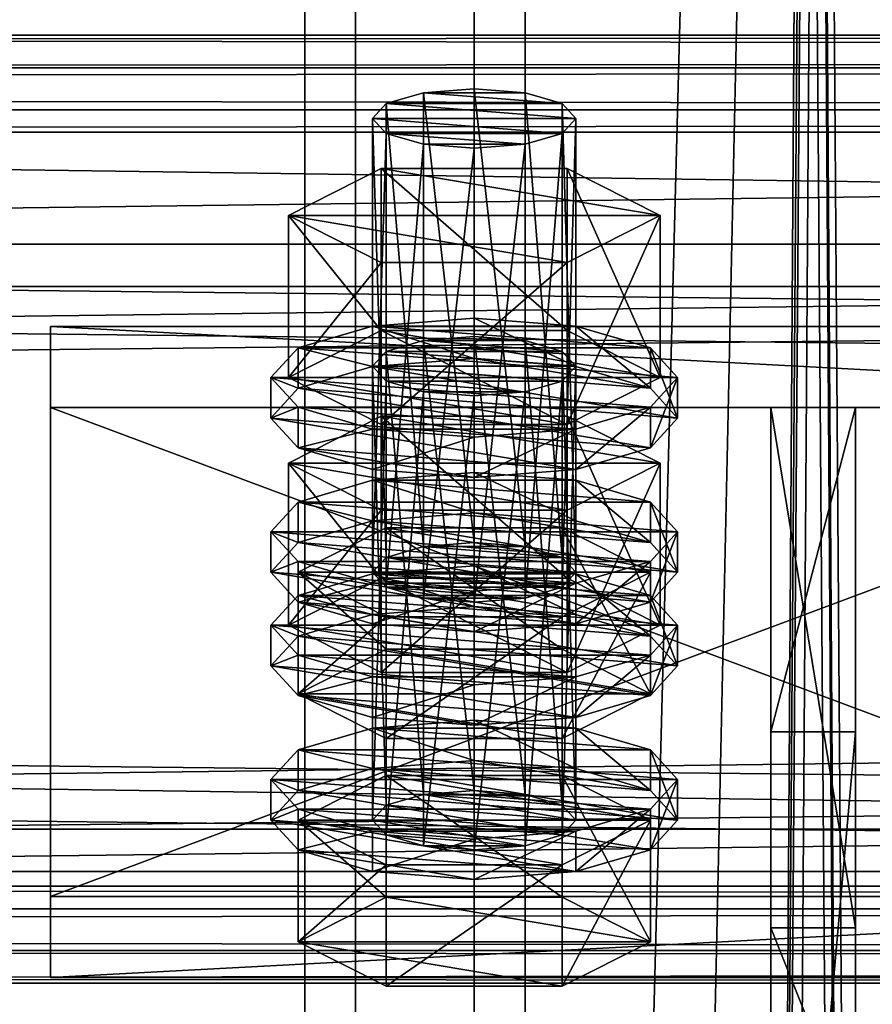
# Model space of a CAD drawing. Header units: millimetres. Extents: x 60485 to 71303, y 100 to 16900.
# Tile 603 of 656: x 65753 to 65803, y 12453 to 12512. Entities that reach past the tile are written whole.
import ezdxf

# ---------------------------------------------------------------- set-up
doc = ezdxf.new("R2010")
doc.units = ezdxf.units.MM
for name, color, linetype in [('1', 7, 'Continuous'), ('13', 7, 'Continuous'), ('3', 7, 'Continuous'), ('4', 7, 'Continuous'), ('6', 7, 'Continuous'), ('9', 7, 'Continuous')]:
    doc.layers.add(name, color=color, linetype=linetype)

msp = doc.modelspace()

# ---------------------------------------------------------------- meshes
at = {"layer": '1', "color": 7}
mesh = msp.add_polyface(dxfattribs=at)
corners = [(65802.5, 12457.928, 4369.768), (65802.5, 12488.627, 4470.18), (65797.5, 12488.627, 4470.18), (65797.5, 12457.928, 4369.768), (65802.5, 12469.497, 4476.031), (65797.5, 12469.497, 4476.031), (65802.5, 12413.039, 4393.962), (65797.5, 12413.039, 4393.962), (65802.5, 12407.189, 4374.825), (65797.5, 12407.189, 4374.825), (65802.5, 12445.441, 4363.129), (65797.5, 12445.441, 4363.129)]
mesh.append_faces([[corners[k] for k in face] for face in [(0, 2, 3, 3), (1, 5, 2, 2), (4, 7, 5, 5), (6, 9, 7, 7), (8, 11, 9, 9), (10, 3, 11, 11), (1, 6, 4, 4), (8, 0, 10, 10), (3, 9, 11, 11), (7, 2, 5, 5)]], dxfattribs={"vtx0": -1, "color": 7})
mesh.append_faces([[corners[k] for k in face] for face in [(6, 0, 8, 8), (9, 3, 7, 7)]], dxfattribs={"vtx0": -1, "vtx1": -1, "color": 7})
mesh.append_faces([[corners[k] for k in face] for face in [(6, 1, 0, 0), (7, 3, 2, 2)]], dxfattribs={"vtx0": -1, "vtx2": -1, "vtx3": -1, "color": 7})
mesh.append_faces([[corners[k] for k in face] for face in [(0, 1, 2, 2), (1, 4, 5, 5), (4, 6, 7, 7), (6, 8, 9, 9), (8, 10, 11, 11), (10, 0, 3, 3)]], dxfattribs={"vtx2": -1, "vtx3": -1, "color": 7})
at = {"layer": '13', "color": 20}
mesh = msp.add_polyface(dxfattribs=at)
corners = [(65780, 12503.926, 4433.005), (65777, 12504.161, 4433.773), (65777, 12477.385, 4441.96), (65774.804, 12504.803, 4435.873), (65774.804, 12478.027, 4444.06), (65774, 12505.68, 4438.742), (65774, 12478.904, 4446.929), (65774.804, 12506.557, 4441.611), (65774.804, 12479.781, 4449.798), (65777, 12507.2, 4443.712), (65777, 12480.423, 4451.898), (65780, 12507.435, 4444.48), (65780, 12480.658, 4452.667), (65783, 12504.161, 4433.773), (65785.196, 12504.803, 4435.873), (65786, 12505.68, 4438.742), (65785.196, 12506.557, 4441.611), (65783, 12507.2, 4443.712), (65785.485, 12497.181, 4431.407), (65774.515, 12497.181, 4431.407), (65774.515, 12487.618, 4434.331), (65769.03, 12499.959, 4440.492), (65769.03, 12490.396, 4443.415), (65774.515, 12502.736, 4449.577), (65774.515, 12493.173, 4452.5), (65785.485, 12493.173, 4452.5), (65790.97, 12499.959, 4440.492), (65785.485, 12487.618, 4434.331), (65769.608, 12488.641, 4437.678), (65768, 12490.396, 4443.415), (65768, 12488.005, 4444.146), (65769.608, 12486.251, 4438.409), (65769.608, 12492.15, 4449.153), (65769.608, 12489.759, 4449.884), (65774, 12493.434, 4453.354), (65774, 12491.043, 4454.085), (65780, 12493.904, 4454.891), (65780, 12491.513, 4455.622), (65774, 12487.357, 4433.477), (65786, 12487.357, 4433.477), (65790.392, 12488.641, 4437.678), (65792, 12490.396, 4443.415), (65790.392, 12492.15, 4449.153), (65790.392, 12489.759, 4449.884), (65792, 12488.005, 4444.146), (65790.392, 12486.251, 4438.409), (65777, 12489.543, 4385.958), (65783, 12489.543, 4385.958), (65774.804, 12490.185, 4388.058), (65785.196, 12490.185, 4388.058), (65774, 12491.062, 4390.927), (65786, 12491.062, 4390.927), (65774.804, 12491.939, 4393.796), (65785.196, 12491.939, 4393.796), (65777, 12492.581, 4395.896), (65783, 12492.581, 4395.896), (65780, 12492.816, 4396.665)]
mesh.append_faces([[corners[k] for k in face] for face in [(9, 12, 10, 10), (13, 1, 0, 0), (9, 17, 11, 11), (19, 22, 20, 20), (21, 24, 22, 22), (23, 25, 24, 24), (18, 21, 19, 19), (22, 27, 20, 20), (28, 30, 31, 31), (29, 33, 30, 30), (32, 35, 33, 33), (34, 37, 35, 35), (54, 55, 56, 56)]], dxfattribs={"vtx0": -1, "color": 20})
mesh.append_faces([[corners[k] for k in face] for face in [(1, 13, 3, 3), (3, 14, 5, 5), (5, 15, 7, 7), (7, 16, 9, 9), (21, 26, 23, 23), (24, 27, 22, 22), (38, 39, 28, 28), (28, 40, 29, 29), (29, 41, 32, 32), (32, 42, 34, 34), (37, 43, 35, 35), (35, 44, 33, 33), (33, 45, 30, 30), (46, 47, 48, 48), (48, 49, 50, 50), (50, 51, 52, 52), (52, 53, 54, 54)]], dxfattribs={"vtx0": -1, "vtx1": -1, "color": 20})
mesh.append_faces([[corners[k] for k in face] for face in [(0, 1, 2, 2), (1, 3, 4, 4), (3, 5, 6, 6), (5, 7, 8, 8), (7, 9, 10, 10), (9, 11, 12, 12), (18, 19, 20, 20), (19, 21, 22, 22), (21, 23, 24, 24), (28, 29, 30, 30), (29, 32, 33, 33), (32, 34, 35, 35), (34, 36, 37, 37)]], dxfattribs={"vtx2": -1, "vtx3": -1, "color": 20})
mesh = msp.add_polyface(dxfattribs=at)
corners = [(65786, 12505.68, 4438.742), (65785.196, 12504.803, 4435.873), (65785.196, 12478.027, 4444.06), (65783, 12504.161, 4433.773), (65783, 12477.385, 4441.96), (65780, 12503.926, 4433.005), (65780, 12477.15, 4441.191), (65780, 12507.435, 4444.48), (65783, 12507.2, 4443.712), (65783, 12480.423, 4451.898), (65780, 12480.658, 4452.667), (65785.196, 12506.557, 4441.611), (65785.196, 12479.781, 4449.798), (65786, 12478.904, 4446.929), (65774.804, 12504.803, 4435.873), (65774, 12505.68, 4438.742), (65774.804, 12506.557, 4441.611), (65777, 12507.2, 4443.712), (65790.97, 12499.959, 4440.492), (65785.485, 12497.181, 4431.407), (65785.485, 12487.618, 4434.331), (65790.97, 12490.396, 4443.415), (65774.515, 12487.618, 4434.331), (65774.515, 12502.736, 4449.577), (65785.485, 12502.736, 4449.577), (65785.485, 12493.173, 4452.5), (65769.03, 12499.959, 4440.492), (65774.515, 12493.173, 4452.5), (65792, 12490.396, 4443.415), (65790.392, 12488.641, 4437.678), (65790.392, 12486.251, 4438.409), (65792, 12488.005, 4444.146), (65780, 12493.904, 4454.891), (65786, 12493.434, 4453.354), (65786, 12491.043, 4454.085), (65780, 12491.513, 4455.622), (65790.392, 12492.15, 4449.153), (65790.392, 12489.759, 4449.884), (65769.608, 12488.641, 4437.678), (65786, 12487.357, 4433.477), (65768, 12490.396, 4443.415), (65769.608, 12492.15, 4449.153), (65774, 12493.434, 4453.354), (65774, 12491.043, 4454.085), (65769.608, 12489.759, 4449.884), (65783, 12489.543, 4385.958), (65777, 12489.543, 4385.958), (65780, 12489.308, 4385.189), (65774.804, 12490.185, 4388.058), (65785.196, 12490.185, 4388.058), (65774, 12491.062, 4390.927), (65786, 12491.062, 4390.927), (65774.804, 12491.939, 4393.796), (65785.196, 12491.939, 4393.796), (65777, 12492.581, 4395.896), (65783, 12492.581, 4395.896), (65774.515, 12488.118, 4401.761), (65790.97, 12485.34, 4392.676), (65785.485, 12488.118, 4401.761)]
mesh.append_faces([[corners[k] for k in face] for face in [(7, 9, 10, 10), (18, 20, 21, 21), (19, 22, 20, 20), (24, 21, 25, 25), (23, 18, 24, 24), (21, 27, 25, 25), (28, 30, 31, 31), (32, 34, 35, 35), (33, 37, 34, 34), (36, 31, 37, 37), (42, 33, 32, 32), (37, 35, 34, 34), (45, 46, 47, 47), (56, 57, 58, 58)]], dxfattribs={"vtx0": -1, "color": 20})
mesh.append_faces([[corners[k] for k in face] for face in [(14, 3, 1, 1), (15, 1, 0, 0), (16, 0, 11, 11), (17, 11, 8, 8), (26, 19, 18, 18), (27, 21, 20, 20), (38, 39, 29, 29), (40, 29, 28, 28), (41, 28, 36, 36), (42, 36, 33, 33), (43, 37, 31, 31), (44, 31, 30, 30), (48, 45, 49, 49), (50, 49, 51, 51), (52, 51, 53, 53), (54, 53, 55, 55)]], dxfattribs={"vtx0": -1, "vtx2": -1, "vtx3": -1, "color": 20})
mesh.append_faces([[corners[k] for k in face] for face in [(0, 1, 2, 2), (1, 3, 4, 4), (3, 5, 6, 6), (7, 8, 9, 9), (8, 11, 12, 12), (11, 0, 13, 13), (18, 19, 20, 20), (23, 24, 25, 25), (24, 18, 21, 21), (28, 29, 30, 30), (32, 33, 34, 34), (33, 36, 37, 37), (36, 28, 31, 31)]], dxfattribs={"vtx2": -1, "vtx3": -1, "color": 20})
mesh = msp.add_polyface(dxfattribs=at)
corners = [(65786, 12505.68, 4438.742), (65785.196, 12478.027, 4444.06), (65786, 12478.904, 4446.929), (65785.196, 12504.803, 4435.873), (65783, 12477.385, 4441.96), (65783, 12504.161, 4433.773), (65780, 12477.15, 4441.191), (65783, 12507.2, 4443.712), (65785.196, 12479.781, 4449.798), (65783, 12480.423, 4451.898), (65785.196, 12506.557, 4441.611), (65777, 12480.423, 4451.898), (65780, 12480.658, 4452.667), (65774.804, 12479.781, 4449.798), (65774, 12478.904, 4446.929), (65769.608, 12478.904, 4446.929), (65785.196, 12476.273, 4438.322), (65790.392, 12478.904, 4446.929), (65774.804, 12481.535, 4455.536), (65785.196, 12481.535, 4455.536), (65792, 12481.295, 4446.198), (65790.392, 12479.54, 4440.46), (65790.392, 12477.15, 4441.191), (65792, 12478.904, 4446.929), (65780, 12484.803, 4457.674), (65786, 12484.333, 4456.136), (65786, 12481.942, 4456.867), (65780, 12482.412, 4458.404), (65790.392, 12483.049, 4451.936), (65790.392, 12480.658, 4452.667), (65786, 12478.256, 4436.26), (65774, 12478.256, 4436.26), (65780, 12477.786, 4434.722), (65769.608, 12479.54, 4440.46), (65768, 12481.295, 4446.198), (65769.608, 12483.049, 4451.936), (65774, 12484.333, 4456.136), (65774, 12481.942, 4456.867), (65769.608, 12480.658, 4452.667), (65790.392, 12488.641, 4437.678), (65786, 12487.357, 4433.477), (65786, 12484.966, 4434.208), (65790.392, 12486.251, 4438.409), (65780, 12486.887, 4431.94), (65780, 12484.496, 4432.671), (65774, 12487.357, 4433.477), (65768, 12488.005, 4444.146), (65780, 12492.816, 4396.665), (65783, 12492.581, 4395.896), (65783, 12465.804, 4404.083), (65785.196, 12491.939, 4393.796), (65785.196, 12465.162, 4401.982), (65790.97, 12485.34, 4392.676), (65785.485, 12482.562, 4383.592), (65785.485, 12472.999, 4386.515), (65774.515, 12488.118, 4401.761), (65785.485, 12488.118, 4401.761), (65785.485, 12478.555, 4404.685), (65790.97, 12475.777, 4395.6), (65769.03, 12485.34, 4392.676), (65774, 12478.815, 4405.538), (65790.392, 12477.531, 4401.338), (65786, 12478.815, 4405.538), (65780, 12479.285, 4407.076)]
mesh.append_faces([[corners[k] for k in face] for face in [(0, 1, 2, 2), (3, 4, 1, 1), (5, 6, 4, 4), (7, 8, 9, 9), (10, 2, 8, 8), (9, 11, 12, 12), (18, 17, 19, 19), (20, 22, 23, 23), (24, 26, 27, 27), (25, 29, 26, 26), (28, 23, 29, 29), (30, 31, 32, 32), (36, 25, 24, 24), (29, 27, 26, 26), (39, 41, 42, 42), (40, 44, 41, 41), (40, 45, 43, 43), (56, 58, 57, 57), (60, 62, 63, 63)]], dxfattribs={"vtx0": -1, "color": 20})
mesh.append_faces([[corners[k] for k in face] for face in [(11, 9, 8, 8), (13, 8, 2, 2), (14, 2, 1, 1), (15, 16, 17, 17), (33, 30, 21, 21), (34, 21, 20, 20), (35, 20, 28, 28), (36, 28, 25, 25), (37, 29, 23, 23), (38, 23, 22, 22), (46, 42, 41, 41), (59, 53, 52, 52), (60, 61, 62, 62)]], dxfattribs={"vtx0": -1, "vtx2": -1, "vtx3": -1, "color": 20})
mesh.append_faces([[corners[k] for k in face] for face in [(20, 21, 22, 22), (24, 25, 26, 26), (25, 28, 29, 29), (28, 20, 23, 23), (39, 40, 41, 41), (40, 43, 44, 44), (47, 48, 49, 49), (48, 50, 51, 51), (52, 53, 54, 54), (55, 56, 57, 57), (56, 52, 58, 58)]], dxfattribs={"vtx2": -1, "vtx3": -1, "color": 20})
mesh = msp.add_polyface(dxfattribs=at)
corners = [(65780, 12503.926, 4433.005), (65777, 12477.385, 4441.96), (65780, 12477.15, 4441.191), (65777, 12504.161, 4433.773), (65774.804, 12478.027, 4444.06), (65774.804, 12504.803, 4435.873), (65774, 12478.904, 4446.929), (65774, 12505.68, 4438.742), (65774.804, 12479.781, 4449.798), (65774.804, 12506.557, 4441.611), (65777, 12480.423, 4451.898), (65785.196, 12479.781, 4449.798), (65786, 12478.904, 4446.929), (65785.196, 12478.027, 4444.06), (65769.608, 12478.904, 4446.929), (65790.392, 12478.904, 4446.929), (65774.804, 12481.535, 4455.536), (65774, 12478.256, 4436.26), (65769.608, 12479.54, 4440.46), (65769.608, 12477.15, 4441.191), (65768, 12481.295, 4446.198), (65768, 12478.904, 4446.929), (65769.608, 12483.049, 4451.936), (65769.608, 12480.658, 4452.667), (65774, 12484.333, 4456.136), (65774, 12481.942, 4456.867), (65780, 12484.803, 4457.674), (65780, 12482.412, 4458.404), (65786, 12478.256, 4436.26), (65790.392, 12479.54, 4440.46), (65792, 12481.295, 4446.198), (65790.392, 12483.049, 4451.936), (65790.392, 12480.658, 4452.667), (65792, 12478.904, 4446.929), (65790.392, 12477.15, 4441.191), (65780, 12486.887, 4431.94), (65774, 12487.357, 4433.477), (65774, 12484.966, 4434.208), (65780, 12484.496, 4432.671), (65769.608, 12488.641, 4437.678), (65769.608, 12486.251, 4438.409), (65768, 12488.005, 4444.146), (65786, 12484.966, 4434.208), (65774, 12491.062, 4390.927), (65774.804, 12491.939, 4393.796), (65774.804, 12465.162, 4401.982), (65777, 12492.581, 4395.896), (65777, 12465.804, 4404.083), (65780, 12492.816, 4396.665), (65780, 12466.039, 4404.851), (65774.515, 12482.562, 4383.592), (65769.03, 12485.34, 4392.676), (65769.03, 12475.777, 4395.6), (65774.515, 12488.118, 4401.761), (65774.515, 12478.555, 4404.685), (65785.485, 12478.555, 4404.685), (65785.485, 12482.562, 4383.592), (65790.97, 12485.34, 4392.676), (65774, 12478.815, 4405.538), (65780, 12479.285, 4407.076), (65780, 12476.895, 4407.807), (65769.608, 12477.531, 4401.338), (65790.392, 12477.531, 4401.338)]
mesh.append_faces([[corners[k] for k in face] for face in [(0, 1, 2, 2), (3, 4, 1, 1), (5, 6, 4, 4), (7, 8, 6, 6), (9, 10, 8, 8), (18, 21, 19, 19), (20, 23, 21, 21), (22, 25, 23, 23), (24, 27, 25, 25), (35, 37, 38, 38), (36, 40, 37, 37), (40, 38, 37, 37), (51, 54, 52, 52), (53, 55, 54, 54), (56, 51, 50, 50)]], dxfattribs={"vtx0": -1, "color": 20})
mesh.append_faces([[corners[k] for k in face] for face in [(10, 11, 8, 8), (8, 12, 6, 6), (6, 13, 4, 4), (14, 15, 16, 16), (17, 28, 18, 18), (18, 29, 20, 20), (20, 30, 22, 22), (22, 31, 24, 24), (27, 32, 25, 25), (25, 33, 23, 23), (23, 34, 21, 21), (41, 42, 40, 40), (51, 57, 53, 53), (61, 62, 58, 58)]], dxfattribs={"vtx0": -1, "vtx1": -1, "color": 20})
mesh.append_faces([[corners[k] for k in face] for face in [(40, 42, 38, 38)]], dxfattribs={"vtx0": -1, "vtx2": -1, "vtx3": -1, "color": 20})
mesh.append_faces([[corners[k] for k in face] for face in [(17, 18, 19, 19), (18, 20, 21, 21), (20, 22, 23, 23), (22, 24, 25, 25), (24, 26, 27, 27), (35, 36, 37, 37), (36, 39, 40, 40), (43, 44, 45, 45), (44, 46, 47, 47), (46, 48, 49, 49), (50, 51, 52, 52), (51, 53, 54, 54), (58, 59, 60, 60)]], dxfattribs={"vtx2": -1, "vtx3": -1, "color": 20})
mesh = msp.add_polyface(dxfattribs=at)
corners = [(65774.804, 12478.027, 4444.06), (65785.196, 12478.027, 4444.06), (65783, 12477.385, 4441.96), (65777, 12477.385, 4441.96), (65780, 12477.15, 4441.191), (65790.392, 12478.904, 4446.929), (65785.196, 12476.273, 4438.322), (65785.196, 12469.1, 4440.515), (65790.392, 12471.732, 4449.122), (65774.804, 12469.1, 4440.515), (65774.804, 12481.535, 4455.536), (65785.196, 12481.535, 4455.536), (65785.196, 12474.363, 4457.728), (65774.804, 12474.363, 4457.728), (65790.392, 12479.54, 4440.46), (65786, 12478.256, 4436.26), (65786, 12475.865, 4436.991), (65790.392, 12477.15, 4441.191), (65780, 12477.786, 4434.722), (65780, 12475.395, 4435.453), (65768, 12478.904, 4446.929), (65786, 12491.062, 4390.927), (65785.196, 12490.185, 4388.058), (65785.196, 12463.408, 4396.245), (65783, 12489.543, 4385.958), (65783, 12462.766, 4394.144), (65780, 12489.308, 4385.189), (65780, 12462.531, 4393.376), (65780, 12492.816, 4396.665), (65783, 12465.804, 4404.083), (65780, 12466.039, 4404.851), (65783, 12492.581, 4395.896), (65785.196, 12465.162, 4401.982), (65785.196, 12491.939, 4393.796), (65786, 12464.285, 4399.114), (65790.97, 12485.34, 4392.676), (65785.485, 12472.999, 4386.515), (65790.97, 12475.777, 4395.6), (65785.485, 12482.562, 4383.592), (65774.515, 12472.999, 4386.515), (65774.515, 12478.555, 4404.685), (65785.485, 12478.555, 4404.685), (65792, 12475.777, 4395.6), (65790.392, 12474.023, 4389.862), (65790.392, 12471.632, 4390.593), (65792, 12473.386, 4396.331), (65786, 12472.739, 4385.662), (65786, 12470.348, 4386.393), (65780, 12472.269, 4384.125), (65780, 12469.878, 4384.855), (65780, 12479.285, 4407.076), (65786, 12478.815, 4405.538), (65786, 12476.425, 4406.269), (65780, 12476.895, 4407.807), (65790.392, 12477.531, 4401.338), (65790.392, 12475.14, 4402.069), (65769.608, 12474.023, 4389.862), (65768, 12475.777, 4395.6), (65769.608, 12477.531, 4401.338), (65774, 12476.425, 4406.269), (65769.608, 12475.14, 4402.069), (65768, 12473.386, 4396.331)]
mesh.append_faces([[corners[k] for k in face] for face in [(3, 2, 4, 4), (5, 7, 8, 8), (6, 9, 7, 7), (11, 8, 12, 12), (8, 13, 12, 12), (14, 16, 17, 17), (15, 19, 16, 16), (28, 29, 30, 30), (31, 32, 29, 29), (33, 34, 32, 32), (35, 36, 37, 37), (38, 39, 36, 36), (37, 40, 41, 41), (42, 44, 45, 45), (43, 47, 44, 44), (50, 52, 53, 53), (51, 55, 52, 52), (54, 45, 55, 55), (55, 53, 52, 52)]], dxfattribs={"vtx0": -1, "color": 20})
mesh.append_faces([[corners[k] for k in face] for face in [(0, 1, 2, 2), (20, 17, 16, 16), (40, 37, 36, 36), (56, 46, 43, 43), (57, 43, 42, 42), (58, 42, 54, 54), (59, 55, 45, 45), (60, 45, 44, 44), (61, 44, 47, 47)]], dxfattribs={"vtx0": -1, "vtx2": -1, "vtx3": -1, "color": 20})
mesh.append_faces([[corners[k] for k in face] for face in [(5, 6, 7, 7), (10, 11, 12, 12), (11, 5, 8, 8), (14, 15, 16, 16), (15, 18, 19, 19), (21, 22, 23, 23), (22, 24, 25, 25), (24, 26, 27, 27), (33, 21, 34, 34), (42, 43, 44, 44), (43, 46, 47, 47), (46, 48, 49, 49), (50, 51, 52, 52), (51, 54, 55, 55), (54, 42, 45, 45)]], dxfattribs={"vtx2": -1, "vtx3": -1, "color": 20})
mesh = msp.add_polyface(dxfattribs=at)
corners = [(65774.804, 12478.027, 4444.06), (65783, 12477.385, 4441.96), (65777, 12477.385, 4441.96), (65785.196, 12476.273, 4438.322), (65774.804, 12476.273, 4438.322), (65774.804, 12469.1, 4440.515), (65769.608, 12478.904, 4446.929), (65769.608, 12471.732, 4449.122), (65774.804, 12481.535, 4455.536), (65774.804, 12474.363, 4457.728), (65785.196, 12474.363, 4457.728), (65790.392, 12471.732, 4449.122), (65780, 12477.786, 4434.722), (65774, 12478.256, 4436.26), (65774, 12475.865, 4436.991), (65780, 12475.395, 4435.453), (65769.608, 12477.15, 4441.191), (65768, 12478.904, 4446.929), (65786, 12475.865, 4436.991), (65780, 12489.308, 4385.189), (65777, 12489.543, 4385.958), (65777, 12462.766, 4394.144), (65774.804, 12490.185, 4388.058), (65774.804, 12463.408, 4396.245), (65774, 12491.062, 4390.927), (65774, 12464.285, 4399.114), (65774.804, 12465.162, 4401.982), (65774.804, 12491.939, 4393.796), (65777, 12465.804, 4404.083), (65777, 12492.581, 4395.896), (65780, 12466.039, 4404.851), (65785.485, 12482.562, 4383.592), (65774.515, 12482.562, 4383.592), (65774.515, 12472.999, 4386.515), (65769.03, 12475.777, 4395.6), (65774.515, 12478.555, 4404.685), (65785.485, 12472.999, 4386.515), (65780, 12472.269, 4384.125), (65774, 12472.739, 4385.662), (65774, 12470.348, 4386.393), (65769.608, 12474.023, 4389.862), (65769.608, 12471.632, 4390.593), (65768, 12475.777, 4395.6), (65768, 12473.386, 4396.331), (65769.608, 12477.531, 4401.338), (65769.608, 12475.14, 4402.069), (65774, 12478.815, 4405.538), (65774, 12476.425, 4406.269), (65780, 12476.895, 4407.807), (65786, 12472.739, 4385.662), (65790.392, 12474.023, 4389.862), (65792, 12475.777, 4395.6), (65790.392, 12475.14, 4402.069), (65792, 12473.386, 4396.331), (65790.392, 12471.632, 4390.593), (65786, 12470.348, 4386.393)]
mesh.append_faces([[corners[k] for k in face] for face in [(4, 7, 5, 5), (6, 9, 7, 7), (8, 10, 9, 9), (3, 6, 4, 4), (12, 14, 15, 15), (13, 16, 14, 14), (16, 15, 14, 14), (24, 26, 25, 25), (27, 28, 26, 26), (29, 30, 28, 28), (32, 34, 33, 33), (34, 36, 33, 33), (38, 41, 39, 39), (40, 43, 41, 41), (42, 45, 43, 43), (44, 47, 45, 45), (46, 48, 47, 47), (49, 38, 37, 37)]], dxfattribs={"vtx0": -1, "color": 20})
mesh.append_faces([[corners[k] for k in face] for face in [(0, 1, 2, 2), (9, 11, 7, 7), (17, 18, 16, 16), (35, 36, 34, 34), (38, 49, 40, 40), (40, 50, 42, 42), (42, 51, 44, 44), (48, 52, 47, 47), (47, 53, 45, 45), (45, 54, 43, 43), (43, 55, 41, 41)]], dxfattribs={"vtx0": -1, "vtx1": -1, "color": 20})
mesh.append_faces([[corners[k] for k in face] for face in [(16, 18, 15, 15)]], dxfattribs={"vtx0": -1, "vtx2": -1, "vtx3": -1, "color": 20})
mesh.append_faces([[corners[k] for k in face] for face in [(3, 4, 5, 5), (4, 6, 7, 7), (6, 8, 9, 9), (12, 13, 14, 14), (19, 20, 21, 21), (20, 22, 23, 23), (22, 24, 25, 25), (31, 32, 33, 33), (37, 38, 39, 39), (38, 40, 41, 41), (40, 42, 43, 43), (42, 44, 45, 45), (44, 46, 47, 47)]], dxfattribs={"vtx2": -1, "vtx3": -1, "color": 20})
mesh = msp.add_polyface(dxfattribs=at)
corners = [(65769.608, 12471.732, 4449.122), (65790.392, 12471.732, 4449.122), (65785.196, 12469.1, 4440.515), (65786, 12491.062, 4390.927), (65785.196, 12463.408, 4396.245), (65786, 12464.285, 4399.114), (65785.196, 12490.185, 4388.058), (65783, 12462.766, 4394.144), (65783, 12489.543, 4385.958), (65780, 12462.531, 4393.376), (65783, 12465.804, 4404.083), (65777, 12465.804, 4404.083), (65780, 12466.039, 4404.851), (65785.196, 12465.162, 4401.982), (65774, 12464.285, 4399.114), (65777, 12462.766, 4394.144), (65790.392, 12464.285, 4399.114), (65785.196, 12461.654, 4390.507), (65785.196, 12454.482, 4392.7), (65790.392, 12457.113, 4401.306), (65774.804, 12454.482, 4392.7), (65774.804, 12466.917, 4407.72), (65785.196, 12466.917, 4407.72), (65785.196, 12459.744, 4409.913), (65769.608, 12464.285, 4399.114), (65774.804, 12459.744, 4409.913), (65769.608, 12457.113, 4401.306), (65792, 12466.676, 4398.383), (65790.392, 12464.922, 4392.645), (65790.392, 12462.531, 4393.376), (65792, 12464.285, 4399.114), (65786, 12463.638, 4388.444), (65786, 12461.247, 4389.175), (65780, 12463.168, 4386.907), (65780, 12460.777, 4387.638), (65780, 12470.184, 4409.858), (65786, 12469.714, 4408.321), (65786, 12467.324, 4409.052), (65780, 12467.794, 4410.589), (65790.392, 12468.43, 4404.12), (65790.392, 12466.039, 4404.851), (65774, 12463.638, 4388.444), (65769.608, 12464.922, 4392.645), (65768, 12466.676, 4398.383), (65769.608, 12468.43, 4404.12), (65774, 12469.714, 4408.321), (65774, 12467.324, 4409.052), (65769.608, 12466.039, 4404.851), (65768, 12464.285, 4399.114), (65786, 12472.739, 4385.662), (65780, 12469.878, 4384.855), (65786, 12470.348, 4386.393)]
mesh.append_faces([[corners[k] for k in face] for face in [(3, 4, 5, 5), (6, 7, 4, 4), (8, 9, 7, 7), (10, 11, 12, 12), (15, 7, 9, 9), (16, 18, 19, 19), (17, 20, 18, 18), (22, 19, 23, 23), (21, 16, 22, 22), (19, 25, 23, 23), (27, 29, 30, 30), (28, 32, 29, 29), (31, 34, 32, 32), (35, 37, 38, 38), (36, 40, 37, 37), (39, 30, 40, 40), (31, 41, 33, 33), (45, 36, 35, 35), (40, 38, 37, 37), (49, 50, 51, 51)]], dxfattribs={"vtx0": -1, "color": 20})
mesh.append_faces([[corners[k] for k in face] for face in [(0, 1, 2, 2), (11, 10, 13, 13), (11, 13, 5, 5), (14, 5, 4, 4), (14, 4, 7, 7), (24, 17, 16, 16), (26, 19, 18, 18), (42, 31, 28, 28), (43, 28, 27, 27), (44, 27, 39, 39), (45, 39, 36, 36), (46, 40, 30, 30), (47, 30, 29, 29), (48, 29, 32, 32)]], dxfattribs={"vtx0": -1, "vtx2": -1, "vtx3": -1, "color": 20})
mesh.append_faces([[corners[k] for k in face] for face in [(16, 17, 18, 18), (21, 22, 23, 23), (22, 16, 19, 19), (27, 28, 29, 29), (28, 31, 32, 32), (31, 33, 34, 34), (35, 36, 37, 37), (36, 39, 40, 40), (39, 27, 30, 30)]], dxfattribs={"vtx2": -1, "vtx3": -1, "color": 20})
mesh = msp.add_polyface(dxfattribs=at)
corners = [(65769.608, 12471.732, 4449.122), (65785.196, 12469.1, 4440.515), (65774.804, 12469.1, 4440.515), (65780, 12489.308, 4385.189), (65777, 12462.766, 4394.144), (65780, 12462.531, 4393.376), (65777, 12489.543, 4385.958), (65774.804, 12463.408, 4396.245), (65774.804, 12490.185, 4388.058), (65774, 12464.285, 4399.114), (65777, 12465.804, 4404.083), (65786, 12464.285, 4399.114), (65774.804, 12465.162, 4401.982), (65783, 12462.766, 4394.144), (65785.196, 12461.654, 4390.507), (65774.804, 12461.654, 4390.507), (65774.804, 12454.482, 4392.7), (65769.608, 12464.285, 4399.114), (65769.608, 12457.113, 4401.306), (65774.804, 12466.917, 4407.72), (65774.804, 12459.744, 4409.913), (65785.196, 12459.744, 4409.913), (65790.392, 12464.285, 4399.114), (65790.392, 12457.113, 4401.306), (65785.196, 12454.482, 4392.7), (65780, 12463.168, 4386.907), (65774, 12463.638, 4388.444), (65774, 12461.247, 4389.175), (65780, 12460.777, 4387.638), (65769.608, 12464.922, 4392.645), (65769.608, 12462.531, 4393.376), (65768, 12466.676, 4398.383), (65768, 12464.285, 4399.114), (65769.608, 12468.43, 4404.12), (65769.608, 12466.039, 4404.851), (65774, 12469.714, 4408.321), (65774, 12467.324, 4409.052), (65780, 12470.184, 4409.858), (65780, 12467.794, 4410.589), (65786, 12463.638, 4388.444), (65790.392, 12464.922, 4392.645), (65792, 12466.676, 4398.383), (65790.392, 12468.43, 4404.12), (65790.392, 12466.039, 4404.851), (65792, 12464.285, 4399.114), (65790.392, 12462.531, 4393.376), (65786, 12461.247, 4389.175), (65780, 12472.269, 4384.125), (65774, 12470.348, 4386.393), (65780, 12469.878, 4384.855), (65769.608, 12471.632, 4390.593), (65786, 12470.348, 4386.393)]
mesh.append_faces([[corners[k] for k in face] for face in [(0, 1, 2, 2), (3, 4, 5, 5), (6, 7, 4, 4), (8, 9, 7, 7), (15, 18, 16, 16), (17, 20, 18, 18), (19, 21, 20, 20), (14, 17, 15, 15), (18, 24, 16, 16), (25, 27, 28, 28), (26, 30, 27, 27), (29, 32, 30, 30), (31, 34, 32, 32), (33, 36, 34, 34), (35, 38, 36, 36), (30, 28, 27, 27), (47, 48, 49, 49), (50, 49, 48, 48)]], dxfattribs={"vtx0": -1, "color": 20})
mesh.append_faces([[corners[k] for k in face] for face in [(10, 11, 12, 12), (12, 11, 9, 9), (9, 13, 7, 7), (7, 13, 4, 4), (17, 22, 19, 19), (20, 23, 18, 18), (26, 39, 29, 29), (29, 40, 31, 31), (31, 41, 33, 33), (33, 42, 35, 35), (38, 43, 36, 36), (36, 44, 34, 34), (34, 45, 32, 32), (32, 46, 30, 30)]], dxfattribs={"vtx0": -1, "vtx1": -1, "color": 20})
mesh.append_faces([[corners[k] for k in face] for face in [(30, 46, 28, 28), (50, 51, 49, 49)]], dxfattribs={"vtx0": -1, "vtx2": -1, "vtx3": -1, "color": 20})
mesh.append_faces([[corners[k] for k in face] for face in [(14, 15, 16, 16), (15, 17, 18, 18), (17, 19, 20, 20), (25, 26, 27, 27), (26, 29, 30, 30), (29, 31, 32, 32), (31, 33, 34, 34), (33, 35, 36, 36), (35, 37, 38, 38)]], dxfattribs={"vtx2": -1, "vtx3": -1, "color": 20})
at = {"layer": '3', "color": 91}
mesh = msp.add_polyface(dxfattribs=at)
corners = [(65773, 16854.959, 2970.03), (65773, 16738.421, 2970.03), (65773, 8515, 5484.182), (65773, 8515, 5561.563), (65773, 16854.959, 3011.782), (65827, 8515, 5561.563), (65827, 16854.959, 3011.782), (65827, 16738.421, 2970.03), (65827, 16854.959, 2970.03), (65827, 8515, 5484.182), (65830, 8515, 5564.7), (65830, 8515, 5481.045), (65770, 8515, 5481.045), (65770, 8515, 5564.7), (65770, 16854.959, 3014.919), (65830, 16854.959, 3014.919), (65830, 16854.959, 2970.03), (65770, 16854.959, 2970.03), (65770, 16728.16, 2970.03), (65830, 16728.16, 2970.03)]
mesh.append_faces([[corners[k] for k in face] for face in [(1, 4, 0, 0), (3, 1, 2, 2), (3, 6, 4, 4), (7, 5, 9, 9), (6, 7, 8, 8), (1, 9, 2, 2), (10, 14, 15, 15), (16, 6, 8, 8), (0, 14, 17, 17), (18, 13, 12, 12), (14, 18, 17, 17), (19, 12, 11, 11), (19, 15, 16, 16), (10, 19, 11, 11), (7, 16, 8, 8), (17, 1, 0, 0)]], dxfattribs={"vtx0": -1, "color": 91})
mesh.append_faces([[corners[k] for k in face] for face in [(4, 1, 3, 3), (5, 7, 6, 6), (10, 5, 13, 13), (5, 11, 9, 9), (9, 11, 2, 2), (13, 3, 12, 12), (3, 13, 5, 5), (12, 2, 11, 11), (14, 4, 15, 15), (15, 6, 16, 16), (13, 18, 14, 14), (15, 19, 10, 10), (19, 7, 18, 18), (18, 1, 17, 17), (1, 18, 7, 7)]], dxfattribs={"vtx0": -1, "vtx1": -1, "color": 91})
mesh.append_faces([[corners[k] for k in face] for face in [(5, 10, 11, 11), (12, 3, 2, 2), (14, 0, 4, 4), (15, 4, 6, 6), (7, 19, 16, 16)]], dxfattribs={"vtx0": -1, "vtx2": -1, "vtx3": -1, "color": 91})
mesh.append_faces([[corners[k] for k in face] for face in [(3, 5, 6, 6), (1, 7, 9, 9), (10, 13, 14, 14), (19, 18, 12, 12)]], dxfattribs={"vtx2": -1, "vtx3": -1, "color": 91})
mesh = msp.add_polyface(dxfattribs=at)
corners = [(65845, 12455.004, 4360.205), (65755, 12455.004, 4360.205), (65755, 12488.627, 4470.18), (65845, 12488.627, 4470.18), (65755, 12459.785, 4358.743), (65755, 12493.408, 4468.718), (65845, 12459.785, 4358.743), (65845, 12493.408, 4468.718)]
mesh.append_faces([[corners[k] for k in face] for face in [(0, 2, 3, 3), (1, 5, 2, 2), (4, 7, 5, 5), (6, 3, 7, 7), (1, 6, 4, 4), (3, 5, 7, 7)]], dxfattribs={"vtx0": -1, "color": 91})
mesh.append_faces([[corners[k] for k in face] for face in [(0, 1, 2, 2), (1, 4, 5, 5), (4, 6, 7, 7), (6, 0, 3, 3), (1, 0, 6, 6), (3, 2, 5, 5)]], dxfattribs={"vtx2": -1, "vtx3": -1, "color": 91})
at = {"layer": '4', "color": 171}
mesh = msp.add_polyface(dxfattribs=at)
corners = [(65817, 12043.433, 3030.03), (65783, 12043.433, 3030.03), (65783, 13569.291, 3935.792), (65817, 13569.291, 3935.792), (65783, 11937.644, 3030.03), (65783, 13499.465, 3957.14), (65817, 11937.644, 3030.03), (65817, 13499.465, 3957.14), (65820, 12049.31, 3030.03), (65820, 11931.767, 3030.03), (65820, 13495.585, 3958.326), (65820, 13573.17, 3934.606), (65780, 11931.767, 3030.03), (65780, 13495.585, 3958.326), (65780, 12049.31, 3030.03), (65780, 13573.17, 3934.606)]
mesh.append_faces([[corners[k] for k in face] for face in [(0, 2, 3, 3), (1, 5, 2, 2), (4, 7, 5, 5), (6, 3, 7, 7), (8, 10, 11, 11), (9, 13, 10, 10), (12, 15, 13, 13), (14, 11, 15, 15)]], dxfattribs={"vtx0": -1, "color": 171})
mesh.append_faces([[corners[k] for k in face] for face in [(9, 6, 12, 12), (6, 8, 0, 0), (0, 8, 1, 1), (12, 4, 14, 14), (4, 12, 6, 6), (14, 1, 8, 8), (11, 3, 15, 15), (3, 10, 7, 7), (7, 10, 5, 5), (15, 2, 13, 13), (2, 15, 3, 3), (13, 5, 10, 10)]], dxfattribs={"vtx0": -1, "vtx1": -1, "color": 171})
mesh.append_faces([[corners[k] for k in face] for face in [(6, 9, 8, 8), (14, 4, 1, 1), (3, 11, 10, 10), (13, 2, 5, 5)]], dxfattribs={"vtx0": -1, "vtx2": -1, "vtx3": -1, "color": 171})
mesh.append_faces([[corners[k] for k in face] for face in [(0, 1, 2, 2), (1, 4, 5, 5), (4, 6, 7, 7), (6, 0, 3, 3), (8, 9, 10, 10), (9, 12, 13, 13), (12, 14, 15, 15), (14, 8, 11, 11)]], dxfattribs={"vtx2": -1, "vtx3": -1, "color": 171})
at = {"layer": '6', "color": 2}
mesh = msp.add_polyface(dxfattribs=at)
corners = [(65827, 8555, 2973.03), (65773, 8555, 2973.03), (65773, 16718.348, 2973.03), (65827, 16718.348, 2973.03), (65773, 8555, 3027.03), (65773, 16541.721, 3027.03), (65827, 8555, 3027.03), (65827, 16541.721, 3027.03), (65830, 8555, 2970.03), (65830, 8555, 3030.03), (65830, 16531.909, 3030.03), (65830, 16728.16, 2970.03), (65770, 8555, 3030.03), (65770, 16531.909, 3030.03), (65770, 8555, 2970.03), (65770, 16728.16, 2970.03)]
mesh.append_faces([[corners[k] for k in face] for face in [(0, 2, 3, 3), (1, 5, 2, 2), (4, 7, 5, 5), (6, 3, 7, 7), (8, 10, 11, 11), (9, 13, 10, 10), (12, 15, 13, 13), (14, 11, 15, 15)]], dxfattribs={"vtx0": -1, "color": 2})
mesh.append_faces([[corners[k] for k in face] for face in [(9, 6, 12, 12), (6, 8, 0, 0), (0, 8, 1, 1), (12, 4, 14, 14), (4, 12, 6, 6), (14, 1, 8, 8), (11, 3, 15, 15), (3, 10, 7, 7), (7, 10, 5, 5), (15, 2, 13, 13), (2, 15, 3, 3), (13, 5, 10, 10)]], dxfattribs={"vtx0": -1, "vtx1": -1, "color": 2})
mesh.append_faces([[corners[k] for k in face] for face in [(6, 9, 8, 8), (14, 4, 1, 1), (3, 11, 10, 10), (13, 2, 5, 5)]], dxfattribs={"vtx0": -1, "vtx2": -1, "vtx3": -1, "color": 2})
mesh.append_faces([[corners[k] for k in face] for face in [(0, 1, 2, 2), (1, 4, 5, 5), (4, 6, 7, 7), (6, 0, 3, 3), (8, 9, 10, 10), (9, 12, 13, 13), (12, 14, 15, 15), (14, 8, 11, 11)]], dxfattribs={"vtx2": -1, "vtx3": -1, "color": 2})
at = {"layer": '9', "color": 243}
mesh = msp.add_polyface(dxfattribs=at)
corners = [(62900, 12506.198, 4349.78), (62900, 12461.253, 4363.527), (66100, 12461.253, 4363.527), (66100, 12506.198, 4349.78), (62900, 12495.769, 4476.367), (66100, 12495.769, 4476.367), (62900, 12460.387, 4487.189), (66100, 12460.387, 4487.189), (62900, 12456.585, 4474.758), (66100, 12456.585, 4474.758), (62900, 12454.672, 4475.343), (66100, 12454.672, 4475.343), (62900, 12459.06, 4489.687), (66100, 12459.06, 4489.687), (62900, 12498.266, 4477.694), (66100, 12498.266, 4477.694), (62900, 12463.751, 4364.855), (66100, 12463.751, 4364.855), (62900, 12504.87, 4352.277), (66100, 12504.87, 4352.277), (62900, 12508.673, 4364.709), (66100, 12508.673, 4364.709), (62900, 12510.585, 4364.124), (66100, 12510.585, 4364.124)]
mesh.append_faces([[corners[k] for k in face] for face in [(0, 2, 3, 3), (1, 5, 2, 2), (4, 7, 5, 5), (6, 9, 7, 7), (8, 11, 9, 9), (10, 13, 11, 11), (12, 15, 13, 13), (14, 17, 15, 15), (16, 19, 17, 17), (18, 21, 19, 19), (20, 23, 21, 21), (22, 3, 23, 23), (20, 0, 22, 22), (8, 12, 10, 10), (3, 21, 23, 23), (13, 9, 11, 11)]], dxfattribs={"vtx0": -1, "color": 243})
mesh.append_faces([[corners[k] for k in face] for face in [(1, 16, 4, 4), (16, 0, 18, 18), (18, 0, 20, 20), (12, 6, 14, 14), (21, 3, 19, 19), (19, 2, 17, 17), (17, 2, 15, 15), (15, 5, 13, 13)]], dxfattribs={"vtx0": -1, "vtx1": -1, "color": 243})
mesh.append_faces([[corners[k] for k in face] for face in [(16, 1, 0, 0), (4, 16, 14, 14), (12, 8, 6, 6), (14, 6, 4, 4), (19, 3, 2, 2), (15, 2, 5, 5), (13, 5, 7, 7), (13, 7, 9, 9)]], dxfattribs={"vtx0": -1, "vtx2": -1, "vtx3": -1, "color": 243})
mesh.append_faces([[corners[k] for k in face] for face in [(0, 1, 2, 2), (1, 4, 5, 5), (4, 6, 7, 7), (6, 8, 9, 9), (8, 10, 11, 11), (10, 12, 13, 13), (12, 14, 15, 15), (14, 16, 17, 17), (16, 18, 19, 19), (18, 20, 21, 21), (20, 22, 23, 23), (22, 0, 3, 3)]], dxfattribs={"vtx2": -1, "vtx3": -1, "color": 243})
mesh = msp.add_polyface(dxfattribs=at)
corners = [(65500, 12506.198, 4349.78), (65500, 12461.253, 4363.527), (68700, 12461.253, 4363.527), (68700, 12506.198, 4349.78), (65500, 12495.769, 4476.367), (68700, 12495.769, 4476.367), (65500, 12460.387, 4487.189), (68700, 12460.387, 4487.189), (65500, 12456.585, 4474.758), (68700, 12456.585, 4474.758), (65500, 12454.672, 4475.343), (68700, 12454.672, 4475.343), (65500, 12459.06, 4489.687), (68700, 12459.06, 4489.687), (65500, 12498.266, 4477.694), (68700, 12498.266, 4477.694), (65500, 12463.751, 4364.855), (68700, 12463.751, 4364.855), (65500, 12504.87, 4352.277), (68700, 12504.87, 4352.277), (65500, 12508.673, 4364.709), (68700, 12508.673, 4364.709), (65500, 12510.585, 4364.124), (68700, 12510.585, 4364.124)]
mesh.append_faces([[corners[k] for k in face] for face in [(0, 2, 3, 3), (1, 5, 2, 2), (4, 7, 5, 5), (6, 9, 7, 7), (8, 11, 9, 9), (10, 13, 11, 11), (12, 15, 13, 13), (14, 17, 15, 15), (16, 19, 17, 17), (18, 21, 19, 19), (20, 23, 21, 21), (22, 3, 23, 23), (20, 0, 22, 22), (8, 12, 10, 10), (11, 7, 9, 9)]], dxfattribs={"vtx0": -1, "color": 243})
mesh.append_faces([[corners[k] for k in face] for face in [(1, 16, 4, 4), (16, 0, 18, 18), (18, 0, 20, 20), (12, 6, 14, 14), (14, 4, 16, 16), (3, 19, 23, 23), (19, 2, 17, 17), (17, 2, 15, 15), (15, 5, 13, 13), (13, 7, 11, 11)]], dxfattribs={"vtx0": -1, "vtx1": -1, "color": 243})
mesh.append_faces([[corners[k] for k in face] for face in [(16, 1, 0, 0), (12, 8, 6, 6), (14, 6, 4, 4), (19, 3, 2, 2), (15, 2, 5, 5), (13, 5, 7, 7)]], dxfattribs={"vtx0": -1, "vtx2": -1, "vtx3": -1, "color": 243})
mesh.append_faces([[corners[k] for k in face] for face in [(21, 23, 19, 19)]], dxfattribs={"vtx1": -1, "color": 243})
mesh.append_faces([[corners[k] for k in face] for face in [(0, 1, 2, 2), (1, 4, 5, 5), (4, 6, 7, 7), (6, 8, 9, 9), (8, 10, 11, 11), (10, 12, 13, 13), (12, 14, 15, 15), (14, 16, 17, 17), (16, 18, 19, 19), (18, 20, 21, 21), (20, 22, 23, 23), (22, 0, 3, 3)]], dxfattribs={"vtx2": -1, "vtx3": -1, "color": 243})

doc.saveas('drawing.dxf')
